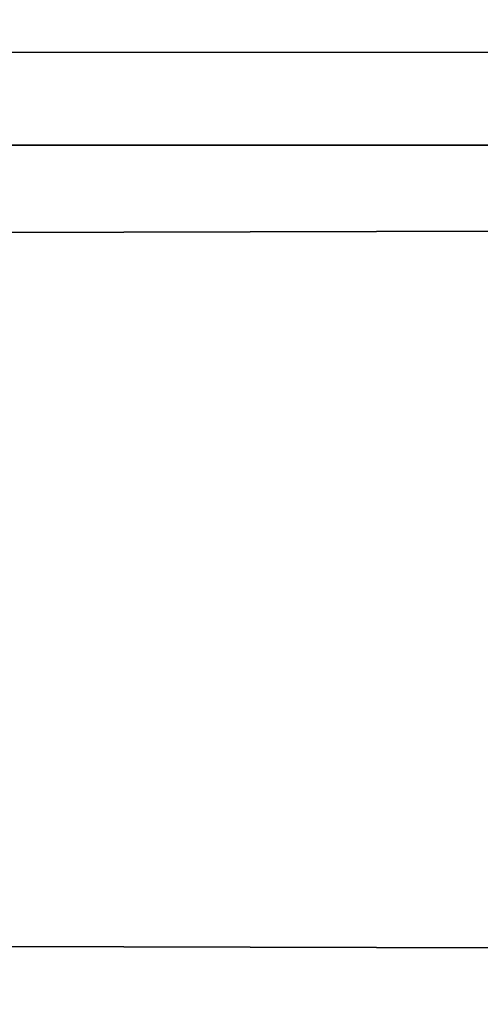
# Model space of a CAD drawing. Header units: millimetres. Extents: x -184 to 165, y -135 to 242.
# Tile 532 of 656: x -36.494 to -36.28, y -88.966 to -88.508. Entities that reach past the tile are written whole.
import ezdxf

# ---------------------------------------------------------------- set-up
doc = ezdxf.new("R2010")
doc.units = ezdxf.units.MM
doc.header["$LTSCALE"] = 41.718519
doc.layers.add('384', color=7, linetype='CONTINUOUS')
doc.layers.add('386', color=7, linetype='CONTINUOUS')

msp = doc.modelspace()

# ---------------------------------------------------------------- linework, layer by layer
at = {"layer": '384', "linetype": 'CONTINUOUS'}
for points in [[(-22.74715, -88.06004, 60), (-22.97834, -88.51826, 60), (-174.7715, -88.02277, 60), (-22.74715, -88.06004, 60)], [(-22.97834, -88.51826, 60), (-174.49492, -88.5708, 60), (-174.7715, -88.02277, 60), (-22.97834, -88.51826, 60)], [(-22.97834, -88.51826, 60), (-23.21228, -88.97503, 60), (-174.49492, -88.5708, 60), (-22.97834, -88.51826, 60)], [(-23.21228, -88.97503, 60), (-174.21469, -89.11625, 60), (-174.49492, -88.5708, 60), (-23.21228, -88.97503, 60)]]:
    msp.add_3dface(points, dxfattribs=at)
at = {"layer": '386', "linetype": 'CONTINUOUS'}
for points in [[(-174.75285, -88.06004, 63), (-174.52166, -88.51826, 63), (-22.7285, -88.02277, 63), (-174.75285, -88.06004, 63)], [(-174.52166, -88.51826, 63), (-23.00508, -88.5708, 63), (-22.7285, -88.02277, 63), (-174.52166, -88.51826, 63)], [(-174.52166, -88.51826, 63), (-174.28772, -88.97503, 63), (-23.00508, -88.5708, 63), (-174.52166, -88.51826, 63)], [(-174.28772, -88.97503, 63), (-23.28531, -89.11625, 63), (-23.00508, -88.5708, 63), (-174.28772, -88.97503, 63)]]:
    msp.add_3dface(points, dxfattribs=at)

doc.saveas('drawing.dxf')
